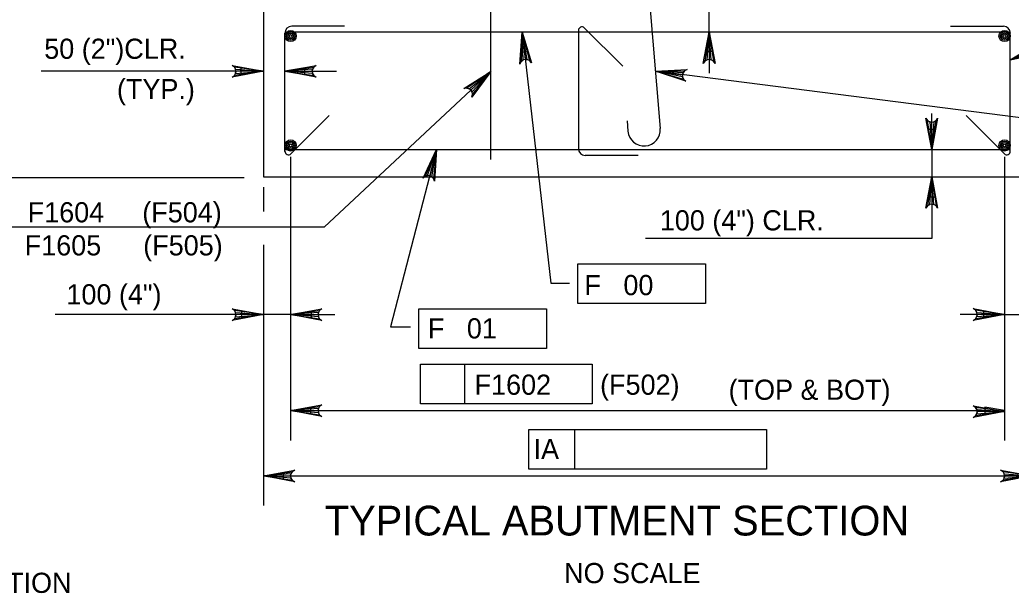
# Model space of a CAD drawing. Extents: x 634540 to 640306, y 296059 to 300275.
# Drawn here: x 639037.4 to 639184.8, y 298134.8 to 298220.1 of the extents above; entities that cross this region are included whole.
import ezdxf

# ---------------------------------------------------------------- set-up
doc = ezdxf.new("R2010")
doc.units = 0
for name, color, linetype in [('3', 7, 'Continuous'), ('4', 7, 'Continuous'), ('5', 7, 'Continuous'), ('9', 7, 'Continuous')]:
    doc.layers.add(name, color=color, linetype=linetype)

msp = doc.modelspace()

# ---------------------------------------------------------------- linework, layer by layer
at = {"layer": '3'}
for p, q in [((639112.12, 298218.24), (639116.41, 298180.92)), ((639184.71, 298214.14), (639194.29, 298217.68)), ((639073.65, 298212.44), (639040.6, 298212.44)), ((639076.86, 298212.44), (639084.51, 298212.44)), ((639082.68, 298189.25), (639107.47, 298212.4)), ((639194.67, 298204.45), (639131.94, 298212.42)), ((639099.42, 298200.8), (639092.57, 298174.39)), ((639077.71, 298199.72), (639077.71, 298191.55)), ((639077.71, 298199.58), (639077.71, 298186.17)), ((639183.86, 298199.72), (639183.86, 298157.51)), ((639073.65, 298195.17), (639073.65, 298191.55)), ((639082.68, 298189.25), (639036.22, 298189.25)), ((639073.65, 298186.59), (639073.65, 298147.8)), ((639077.71, 298186.16), (639077.71, 298157.51)), ((639120.43, 298183.79), (639139.38, 298183.79)), ((639120.43, 298177.88), (639120.43, 298183.79)), ((639139.38, 298183.79), (639139.38, 298177.88)), ((639116.41, 298180.92), (639119.17, 298180.92)), ((639096.79, 298177.1), (639115.73, 298177.1)), ((639096.79, 298171.19), (639096.79, 298177.1)), ((639115.73, 298177.1), (639115.73, 298171.19)), ((639139.38, 298177.88), (639120.43, 298177.88)), ((639077.71, 298176.23), (639042.68, 298176.23)), ((639077.71, 298176.23), (639084.3, 298176.23)), ((639180.77, 298176.23), (639177.27, 298176.23)), ((639183.86, 298176.23), (639222.5, 298176.23)), ((639092.57, 298174.39), (639095.52, 298174.39)), ((639115.73, 298171.19), (639096.79, 298171.19)), ((639097.02, 298168.85), (639122.56, 298168.85)), ((639097.02, 298162.95), (639097.02, 298168.85)), ((639103.61, 298162.95), (639103.61, 298168.85)), ((639122.56, 298168.85), (639122.56, 298162.95)), ((639122.56, 298162.95), (639097.02, 298162.95)), ((639077.71, 298161.94), (639181.59, 298161.94)), ((639113.14, 298159.14), (639119.98, 298159.14)), ((639113.14, 298153.24), (639113.14, 298159.14)), ((639119.98, 298153.24), (639119.98, 298159.14)), ((639119.98, 298159.14), (639148.44, 298159.14)), ((639148.44, 298159.14), (639148.44, 298153.24)), ((639073.65, 298152.23), (639187.93, 298152.23)), ((639148.44, 298153.24), (639113.14, 298153.24))]:
    msp.add_line(p, q, dxfattribs=at)
for points in [[(639112.12, 298218.24), (639113.52, 298213.7), (639113.23, 298214.03), (639112.9, 298214.18), (639112.58, 298214.2), (639112.28, 298214.11), (639111.99, 298213.89), (639111.78, 298213.51), (639112.12, 298218.24), (639111.99, 298213.89), (639112.28, 298214.11), (639112.12, 298218.24), (639112.58, 298214.2), (639112.9, 298214.18), (639112.12, 298218.24), (639113.23, 298214.03)], [(639139.93, 298218.24), (639140.81, 298213.58), (639140.56, 298213.93), (639140.24, 298214.12), (639139.93, 298214.17), (639139.62, 298214.12), (639139.31, 298213.93), (639139.06, 298213.58), (639139.93, 298218.24), (639139.31, 298213.93), (639139.62, 298214.12), (639139.93, 298218.24), (639139.93, 298214.17), (639140.24, 298214.12), (639139.93, 298218.24), (639140.56, 298213.93)], [(639184.71, 298214.14), (639188.78, 298216.58), (639188.53, 298216.22), (639188.47, 298215.86), (639188.52, 298215.55), (639188.68, 298215.27), (639188.96, 298215.04), (639189.39, 298214.94), (639184.71, 298214.14), (639188.96, 298215.04), (639188.68, 298215.27), (639184.71, 298214.14), (639188.52, 298215.55), (639188.47, 298215.86), (639184.71, 298214.14), (639188.53, 298216.22)], [(639073.65, 298212.44), (639068.99, 298211.56), (639069.34, 298211.81), (639069.53, 298212.12), (639069.58, 298212.44), (639069.53, 298212.75), (639069.34, 298213.06), (639068.99, 298213.31), (639073.65, 298212.44), (639069.34, 298213.06), (639069.53, 298212.75), (639073.65, 298212.44), (639069.58, 298212.44), (639069.53, 298212.12), (639073.65, 298212.44), (639069.34, 298211.81)], [(639076.86, 298212.44), (639081.52, 298213.31), (639081.16, 298213.06), (639080.98, 298212.75), (639080.92, 298212.44), (639080.98, 298212.12), (639081.16, 298211.81), (639081.52, 298211.56), (639076.86, 298212.44), (639081.16, 298211.81), (639080.98, 298212.12), (639076.86, 298212.44), (639080.92, 298212.44), (639080.98, 298212.75), (639076.86, 298212.44), (639081.16, 298213.06)], [(639107.47, 298212.4), (639104.66, 298208.58), (639104.75, 298209), (639104.68, 298209.36), (639104.5, 298209.62), (639104.25, 298209.81), (639103.9, 298209.92), (639103.47, 298209.85), (639107.47, 298212.4), (639103.9, 298209.92), (639104.25, 298209.81), (639107.47, 298212.4), (639104.5, 298209.62), (639104.68, 298209.36), (639107.47, 298212.4), (639104.75, 298209)], [(639131.94, 298212.42), (639136.67, 298212.7), (639136.28, 298212.5), (639136.06, 298212.21), (639135.97, 298211.91), (639135.98, 298211.59), (639136.13, 298211.26), (639136.45, 298210.97), (639131.94, 298212.42), (639136.13, 298211.26), (639135.98, 298211.59), (639131.94, 298212.42), (639135.97, 298211.91), (639136.06, 298212.21), (639131.94, 298212.42), (639136.28, 298212.5)], [(639173.04, 298200.8), (639172.17, 298205.46), (639172.42, 298205.11), (639172.73, 298204.92), (639173.04, 298204.87), (639173.35, 298204.92), (639173.67, 298205.11), (639173.91, 298205.46), (639173.04, 298200.8), (639173.67, 298205.11), (639173.35, 298204.92), (639173.04, 298200.8), (639173.04, 298204.87), (639172.73, 298204.92), (639173.04, 298200.8), (639172.42, 298205.11)], [(639099.42, 298200.8), (639099.09, 298196.07), (639098.94, 298196.48), (639098.69, 298196.74), (639098.4, 298196.87), (639098.08, 298196.9), (639097.73, 298196.8), (639097.4, 298196.51), (639099.42, 298200.8), (639097.73, 298196.8), (639098.08, 298196.9), (639099.42, 298200.8), (639098.4, 298196.87), (639098.69, 298196.74), (639099.42, 298200.8), (639098.94, 298196.48)], [(639173.04, 298196.7), (639173.91, 298192.04), (639173.67, 298192.4), (639173.35, 298192.59), (639173.04, 298192.64), (639172.73, 298192.59), (639172.42, 298192.4), (639172.17, 298192.04), (639173.04, 298196.7), (639172.42, 298192.4), (639172.73, 298192.59), (639173.04, 298196.7), (639173.04, 298192.64), (639173.35, 298192.59), (639173.04, 298196.7), (639173.67, 298192.4)], [(639073.65, 298176.23), (639068.99, 298175.35), (639069.34, 298175.6), (639069.53, 298175.91), (639069.58, 298176.23), (639069.53, 298176.54), (639069.34, 298176.85), (639068.99, 298177.1), (639073.65, 298176.23), (639069.34, 298176.85), (639069.53, 298176.54), (639073.65, 298176.23), (639069.58, 298176.23), (639069.53, 298175.91), (639073.65, 298176.23), (639069.34, 298175.6)], [(639077.71, 298176.23), (639082.37, 298177.1), (639082.02, 298176.85), (639081.83, 298176.54), (639081.78, 298176.23), (639081.83, 298175.91), (639082.02, 298175.6), (639082.37, 298175.35), (639077.71, 298176.23), (639082.02, 298175.6), (639081.83, 298175.91), (639077.71, 298176.23), (639081.78, 298176.23), (639081.83, 298176.54), (639077.71, 298176.23), (639082.02, 298176.85)], [(639183.86, 298176.25), (639179.2, 298175.37), (639179.56, 298175.62), (639179.74, 298175.94), (639179.8, 298176.25), (639179.74, 298176.56), (639179.56, 298176.87), (639179.2, 298177.12), (639183.86, 298176.25), (639179.56, 298176.87), (639179.74, 298176.56), (639183.86, 298176.25), (639179.8, 298176.25), (639179.74, 298175.94), (639183.86, 298176.25), (639179.56, 298175.62)], [(639077.71, 298161.94), (639082.37, 298162.81), (639082.02, 298162.56), (639081.83, 298162.25), (639081.78, 298161.94), (639081.83, 298161.63), (639082.02, 298161.31), (639082.37, 298161.06), (639077.71, 298161.94), (639082.02, 298161.31), (639081.83, 298161.63), (639077.71, 298161.94), (639081.78, 298161.94), (639081.83, 298162.25), (639077.71, 298161.94), (639082.02, 298162.56)], [(639183.86, 298161.8), (639179.2, 298160.92), (639179.56, 298161.17), (639179.74, 298161.48), (639179.8, 298161.8), (639179.74, 298162.11), (639179.56, 298162.42), (639179.2, 298162.67), (639183.86, 298161.8), (639179.56, 298162.42), (639179.74, 298162.11), (639183.86, 298161.8), (639179.8, 298161.8), (639179.74, 298161.48), (639183.86, 298161.8), (639179.56, 298161.17)], [(639073.65, 298152.23), (639078.31, 298153.1), (639077.95, 298152.85), (639077.76, 298152.54), (639077.71, 298152.23), (639077.76, 298151.91), (639077.95, 298151.6), (639078.31, 298151.35), (639073.65, 298152.23), (639077.95, 298151.6), (639077.76, 298151.91), (639073.65, 298152.23), (639077.71, 298152.23), (639077.76, 298152.54), (639073.65, 298152.23), (639077.95, 298152.85)], [(639187.93, 298152.23), (639183.27, 298151.35), (639183.63, 298151.6), (639183.81, 298151.91), (639183.86, 298152.23), (639183.81, 298152.54), (639183.63, 298152.85), (639183.27, 298153.1), (639187.93, 298152.23), (639183.63, 298152.85), (639183.81, 298152.54), (639187.93, 298152.23), (639183.86, 298152.23), (639183.81, 298151.91), (639187.93, 298152.23), (639183.63, 298151.6)]]:
    msp.add_lwpolyline(points, dxfattribs=at)
for points in [[(639111.97, 298215.25), (639112.95, 298215.36), (639112.12, 298218.24)], [(639070.28, 298212.93), (639070.28, 298211.94), (639073.24, 298212.44)], [(639079.81, 298211.94), (639079.81, 298212.93), (639076.86, 298212.44)], [(639070.42, 298176.72), (639070.42, 298175.73), (639073.37, 298176.23)], [(639080.8, 298175.73), (639080.8, 298176.72), (639077.85, 298176.23)], [(639180.77, 298175.73), (639180.77, 298176.72), (639183.73, 298176.23)], [(639080.67, 298162.43), (639080.67, 298161.45), (639077.71, 298161.94)], [(639180.91, 298162.43), (639180.91, 298161.45), (639183.86, 298161.94)], [(639076.6, 298152.72), (639076.6, 298151.73), (639073.65, 298152.23)]]:
    msp.add_lwpolyline(points, close=True, dxfattribs=at)
at = {"layer": '4'}
for p, q in [((639139.94, 298218.24), (639139.94, 298227.21)), ((639139.94, 298215.09), (639139.94, 298212.14)), ((639173.04, 298203.22), (639173.04, 298206.17)), ((639011.84, 298196.6), (639070.81, 298196.6))]:
    msp.add_line(p, q, dxfattribs=at)
for points in [[(639140.44, 298215.36), (639139.45, 298215.36), (639139.94, 298218.31)], [(639173.53, 298203.76), (639172.55, 298203.76), (639173.04, 298200.81)]]:
    msp.add_lwpolyline(points, close=True, dxfattribs=at)
at = {"layer": '5'}
for p, q in [((639127.49, 298265.8), (639132.65, 298203.91)), ((639107.47, 298199.32), (639107.47, 298241.69)), ((639184.7, 298218.24), (639076.87, 298218.24)), ((639085.74, 298219.13), (639077.89, 298219.13)), ((639120.5, 298218.52), (639120.5, 298200.93)), ((639127.08, 298213.18), (639121.37, 298218.89)), ((639175.83, 298219.13), (639183.69, 298219.13)), ((639076.86, 298200.51), (639076.86, 298218.1)), ((639184.71, 298200.51), (639184.71, 298218.1)), ((639083.44, 298205.86), (639077.74, 298200.15)), ((639127.74, 298205.04), (639127.86, 298203.51)), ((639178.13, 298205.86), (639183.84, 298200.15)), ((639076.86, 298200.8), (639184.71, 298200.8)), ((639173.04, 298200.8), (639173.04, 298187.53)), ((639129.38, 298199.91), (639121.52, 298199.91)), ((639173.04, 298187.53), (639130.46, 298187.53))]:
    msp.add_line(p, q, dxfattribs=at)
msp.add_lwpolyline([(639172.55, 298193.75), (639173.53, 298193.75), (639173.04, 298196.7)], close=True, dxfattribs=at)
for centre, radius in [((639077.71, 298217.67), 0.833), ((639077.71, 298217.67), 0.625), ((639183.86, 298217.67), 0.833), ((639183.86, 298217.67), 0.625), ((639077.71, 298217.67), 0.417), ((639077.71, 298217.67), 0.208), ((639183.86, 298217.67), 0.417), ((639183.86, 298217.67), 0.208), ((639077.71, 298201.39), 0.833), ((639077.71, 298201.39), 0.625), ((639183.86, 298201.39), 0.833), ((639183.86, 298201.39), 0.625), ((639077.71, 298201.39), 0.417), ((639077.71, 298201.39), 0.208), ((639183.86, 298201.39), 0.417), ((639183.86, 298201.39), 0.208)]:
    msp.add_circle(centre, radius, dxfattribs=at)
for centre, radius, start, end in [((639077.89, 298218.11), 1.03, 90, 180), ((639121.01, 298218.52), 0.512, 45, 180), ((639183.69, 298218.11), 1.03, 0, 90), ((639130.26, 298203.71), 2.4, 184.7636, 4.7636), ((639077.38, 298200.52), 0.512, 180, 315), ((639121.52, 298200.93), 1.03, 180, 270), ((639184.2, 298200.52), 0.512, 225, 0)]:
    msp.add_arc(centre, radius, start, end, dxfattribs=at)
at = {"layer": '9'}
for p, q in [((639073.65, 298221.31), (639073.65, 298196.7)), ((639073.65, 298196.7), (639187.93, 298196.7))]:
    msp.add_line(p, q, dxfattribs=at)

# ---------------------------------------------------------------- texts
at = {"layer": '3'}
for s, height, p in [('50 (2")CLR.', 3.0001, (639041.07, 298214.28)), ('(TYP.)', 3, (639051.88, 298208.28)), ('(F504)', 3, (639055.65, 298189.95)), ('F1604', 3, (639038.61, 298189.95)), ('100 (4") CLR.', 3.0001, (639132.6, 298188.75)), ('F1605', 3, (639038.17, 298185.03)), ('(F505)', 3, (639055.79, 298185.03)), ('F   00', 3, (639121.39, 298179.12)), ('100 (4")', 3, (639044.37, 298177.74)), ('F   01', 3, (639098.12, 298172.68)), ('F1602', 3, (639105.06, 298164.3)), ('(F502)', 3, (639123.72, 298164.3)), ('(TOP & BOT)', 3.0001, (639142.83, 298163.55)), ('IA', 3, (639113.83, 298154.72)), ('TYPICAL ABUTMENT SECTION', 4.4294, (639082.79, 298143.36)), ('NO SCALE', 3, (639118.37, 298136.27)), ('DENOTES FINISHED GROUND ELEVATION', 3.0001, (638963.32, 298134.82))]:
    msp.add_text(s, height=height, dxfattribs=at).set_placement(p)

doc.saveas('drawing.dxf')
